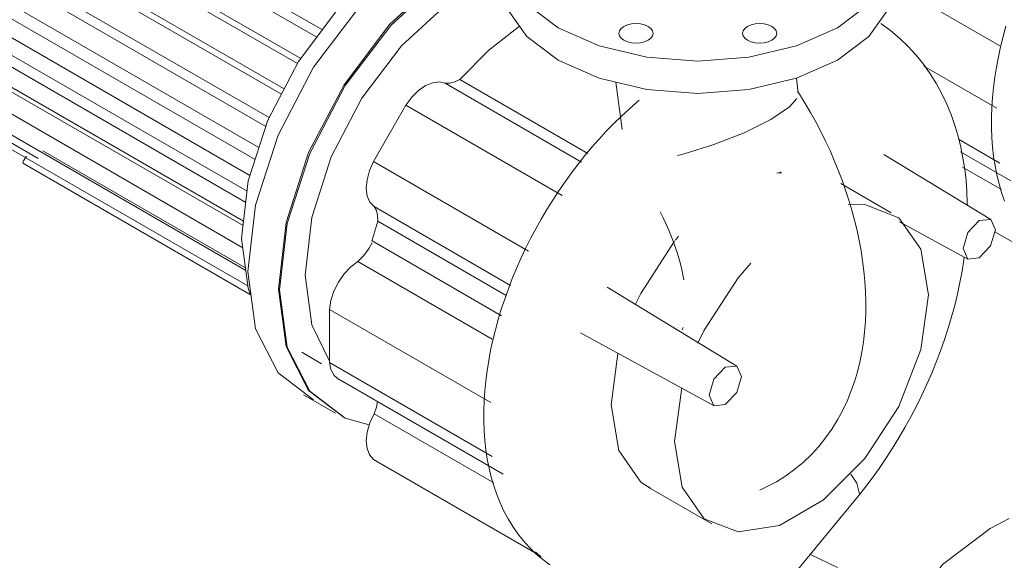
# Model space of a CAD drawing. Header units: metres. Extents: x -54598 to 1827199, y -329446 to -256744.
# Tile 430 of 474: x 227680 to 228228, y -287998 to -287697. Entities that reach past the tile are written whole.
import ezdxf

# ---------------------------------------------------------------- set-up
doc = ezdxf.new("R2010")
doc.units = ezdxf.units.M
for name, color, linetype, lineweight in [('A-GENM', 13, 'Continuous', 20), ('M-EQPM', 7, 'Continuous', 20), ('P-PIPE', 7, 'Continuous', 20)]:
    doc.layers.add(name, color=color, linetype=linetype, lineweight=lineweight)

# ---------------------------------------------------------------- blocks, each defined once
blk = doc.blocks.new('ìáß_ß_Stratos_GIGA_Wilo - Stratos GIGA 100_3-33_22-V147-AKS22')
at = {"layer": 'A-GENM', "color": 1}
for p, q in [((18736.83, 12757.1), (18677.86, 12791.14)), ((18694.42, 12745.81), (18735.11, 12722.33)), ((18736.83, 12691.81), (18713.71, 12705.16)), ((18714.76, 12698.12), (18742.94, 12681.86)), ((18737.68, 12677.04), (18715.97, 12689.57)), ((18733.94, 12653.53), (18762.6, 12636.98))]:
    blk.add_line(p, q, dxfattribs=at)
for points in [[(18740.18, 12767.97, 0), (18738.6, 12762.26, 0), (18737.19, 12756.55, 0), (18735.95, 12750.86, 0), (18734.87, 12745.18, 0), (18733.96, 12739.53, 0), (18733.23, 12733.91, 0), (18732.67, 12728.32, 0), (18732.29, 12722.78, 0), (18732.1, 12717.29, 0), (18732.07, 12714.34, 0)], [(18739.38, 12670.59, 0), (18737.72, 12675.37, 0), (18736.29, 12680.26, 0), (18735.08, 12685.25, 0), (18734.07, 12690.33, 0), (18733.28, 12695.49, 0), (18732.69, 12700.73, 0), (18732.3, 12706.04, 0), (18732.1, 12711.42, 0), (18732.07, 12714.34, 0)]]:
    blk.add_polyline3d(points, dxfattribs=at)
blk = doc.blocks.new('VM_Фланец_ГОСТ 332591 - VM_Фланец_ГОСТ 33259-2015 2-V150-AKS22')
at = {"layer": 'P-PIPE'}
for p, q in [((18968.25, 12488.4), (18960.82, 12492.41)), ((18682.31, 12420.01), (18682.31, 12395.52)), ((19017.31, 12395.52), (19017.31, 12420.01))]:
    blk.add_line(p, q, dxfattribs=at)
for points in [[(18741.96, 12494, 0), (18731.37, 12488.4, 0), (18704.75, 12468.37, 0), (18688.02, 12445.04, 0), (18682.31, 12420.01, 0), (18688.02, 12394.98, 0), (18704.75, 12371.66, 0), (18731.37, 12351.63, 0)], [(18731.37, 12351.63, 0), (18766.06, 12336.26, 0), (18806.46, 12326.6, 0), (18849.81, 12323.31, 0), (18893.16, 12326.6, 0), (18933.56, 12336.26, 0), (18968.25, 12351.63, 0), (18994.87, 12371.66, 0), (19011.6, 12394.98, 0), (19017.31, 12420.01, 0), (19011.6, 12445.04, 0), (18994.87, 12468.37, 0), (18968.25, 12488.4, 0)], [(18771.32, 12374.7, 0), (18753.68, 12387.97, 0), (18742.59, 12403.43, 0), (18738.81, 12420.01, 0), (18741.29, 12433.48, 0)], [(18731.37, 12327.14, 0), (18704.75, 12347.17, 0), (18688.02, 12370.49, 0), (18682.31, 12395.52, 0)], [(19017.31, 12395.52, 0), (19011.6, 12370.49, 0), (18994.87, 12347.17, 0), (18968.25, 12327.14, 0), (18933.56, 12311.77, 0), (18893.16, 12302.11, 0), (18849.81, 12298.81, 0), (18806.46, 12302.11, 0), (18766.06, 12311.77, 0), (18731.37, 12327.14, 0)], [(18849.81, 12355.93, 0), (18821.08, 12358.11, 0), (18794.31, 12364.51, 0), (18771.32, 12374.7, 0)]]:
    blk.add_polyline3d(points, dxfattribs=at)
blk = doc.blocks.new('ìáß_ß_Stratos_GIGA_Wilo - Stratos GIGA 100_3-33_22-V164-AKS22')
at = {"layer": 'A-GENM', "color": 1}
for p, q in [((18427.78, 12736.19), (18503.79, 12692.3)), ((18507.25, 12697.18), (18435.92, 12738.36)), ((18405.91, 12723.99), (18387.84, 12692.68)), ((18405.91, 12723.99), (18492.92, 12673.76)), ((18474.25, 12642.79), (18387.84, 12692.68)), ((18614.25, 12686.74), (18614.38, 12686.58)), ((18676.26, 12664.18), (18648.24, 12680.36)), ((18388.17, 12667.59), (18464.2, 12623.69)), ((18390.35, 12659.39), (18461.83, 12618.12)), ((18459.16, 12606.8), (18387.03, 12648.44)), ((18557.82, 12651.05), (18556.07, 12648.94)), ((18453.98, 12593.8), (18379.09, 12637.04)), ((18363.37, 12580.83), (18363.37, 12610.35)), ((18363.37, 12610.35), (18453.22, 12558.48)), ((18524, 12585.78), (18520.19, 12557.17)), ((18453.99, 12528.51), (18363.37, 12580.83)), ((18368.17, 12571.63), (18460.09, 12518.56)), ((18559.67, 12566.59), (18555.55, 12536.75)), ((18454.83, 12513.74), (18388.17, 12552.23)), ((18387.84, 12526.75), (18479.76, 12473.68)), ((18540.9, 12511.39), (18576.26, 12490.98)), ((18619.12, 12459.3), (18657.96, 12506.51)), ((18478.12, 12475.38), (18479.76, 12473.68)), ((18479.76, 12473.68), (18481.21, 12472.84))]:
    blk.add_line(p, q, dxfattribs=at)
for points in [[(18435.92, 12738.36, 0), (18452.1, 12754.68, 0), (18469.1, 12768.04, 0)], [(18670.37, 12769.5, 0), (18675.78, 12765.57, 0), (18680.89, 12761.31, 0), (18685.68, 12756.73, 0), (18690.13, 12751.87, 0), (18694.24, 12746.77, 0), (18697.99, 12741.46, 0), (18701.39, 12735.98, 0), (18704.45, 12730.35, 0), (18707.18, 12724.6, 0), (18709.58, 12718.74, 0), (18711.67, 12712.79, 0), (18713.46, 12706.78, 0), (18714.97, 12700.7, 0), (18716.2, 12694.57, 0), (18717.18, 12688.39, 0), (18717.9, 12682.18, 0), (18718.39, 12675.93, 0), (18718.64, 12669.65, 0), (18718.65, 12668.31, 0)], [(18427.78, 12736.19, 0), (18424.54, 12736.97, 0), (18420.85, 12736.53, 0), (18416.92, 12734.89, 0), (18412.97, 12732.14, 0), (18409.23, 12728.43, 0), (18405.91, 12723.99, 0)], [(18435.92, 12738.36, 0), (18433.08, 12736.93, 0), (18430.33, 12736.2, 0), (18427.78, 12736.19, 0)], [(18535.93, 12726.72, 0), (18534.58, 12725.61, 0), (18530.21, 12721.81, 0), (18525.92, 12717.85, 0), (18521.69, 12713.75, 0), (18517.55, 12709.5, 0), (18513.49, 12705.12, 0), (18509.51, 12700.61, 0), (18505.62, 12695.98, 0), (18501.82, 12691.22, 0), (18498.13, 12686.36, 0), (18494.54, 12681.39, 0), (18491.05, 12676.32, 0), (18487.68, 12671.17, 0), (18484.42, 12665.92, 0), (18481.28, 12660.6, 0), (18478.27, 12655.21, 0), (18475.38, 12649.76, 0), (18472.62, 12644.25, 0), (18470.01, 12638.69, 0), (18467.53, 12633.08, 0), (18465.19, 12627.45, 0), (18463, 12621.78, 0), (18460.96, 12616.09, 0), (18459.07, 12610.39, 0), (18457.34, 12604.67, 0), (18455.76, 12598.96, 0), (18454.35, 12593.25, 0), (18453.1, 12587.56, 0), (18452.03, 12581.88, 0), (18451.12, 12576.23, 0), (18450.38, 12570.61, 0), (18449.83, 12565.02, 0), (18449.45, 12559.48, 0), (18449.26, 12553.99, 0), (18449.23, 12551.04, 0)], [(18387.84, 12692.68, 0), (18385.63, 12687.58, 0), (18384.29, 12682.48, 0), (18383.87, 12677.67, 0), (18384.41, 12673.43, 0), (18385.87, 12670, 0), (18388.17, 12667.59, 0)], [(18615.22, 12686.2, 0), (18615.16, 12686.21, 0), (18614.97, 12686.24, 0), (18614.61, 12686.28, 0), (18614.08, 12686.3, 0), (18613.37, 12686.29, 0), (18612.47, 12686.22, 0)], [(18614.69, 12686.44, 0), (18614.5, 12686.56, 0), (18614.34, 12686.67, 0), (18614.24, 12686.76, 0)], [(18388.17, 12667.59, 0), (18389.45, 12665.36, 0), (18390.18, 12662.59, 0), (18390.35, 12659.39, 0)], [(18696.97, 12618.4, 0), (18692.7, 12643.87, 0), (18680.42, 12661.34, 0), (18661.61, 12668.7, 0), (18652.23, 12668.52, 0)], [(18387.01, 12648.35, 0), (18388.6, 12653.89, 0), (18390.35, 12659.39, 0)], [(18379.09, 12637.04, 0), (18382.44, 12640.38, 0), (18385.38, 12644.39, 0), (18387.09, 12647.46, 0)], [(18555.55, 12648.29, 0), (18536.73, 12619.2, 0), (18533.69, 12612.93, 0)], [(18363.37, 12610.35, 0), (18364.16, 12615.31, 0), (18365.85, 12620.44, 0), (18368.35, 12625.46, 0), (18371.52, 12630.07, 0), (18375.17, 12634, 0), (18379.09, 12637.04, 0)], [(18716.88, 12639.48, 0), (18716.69, 12637.97, 0), (18715.7, 12631.61, 0), (18714.53, 12625.24, 0), (18713.17, 12618.88, 0), (18711.63, 12612.52, 0), (18709.91, 12606.18, 0), (18708.02, 12599.85, 0), (18705.97, 12593.55, 0), (18703.75, 12587.28, 0), (18701.36, 12581.04, 0), (18698.83, 12574.84, 0), (18696.13, 12568.69, 0), (18693.29, 12562.59, 0), (18690.3, 12556.55, 0), (18687.17, 12550.57, 0), (18683.9, 12544.66, 0), (18680.49, 12538.83, 0), (18676.95, 12533.08, 0), (18673.28, 12527.42, 0), (18669.48, 12521.86, 0), (18665.57, 12516.39, 0), (18661.53, 12511.04, 0), (18657.98, 12506.53, 0)], [(18598.04, 12636.15, 0), (18590.9, 12627.88, 0), (18572.09, 12598.79, 0), (18568.61, 12591.58, 0)], [(18555.55, 12536.75, 0), (18559.81, 12511.29, 0), (18572.09, 12493.82, 0), (18590.9, 12486.46, 0), (18613.98, 12490.08, 0), (18638.54, 12504.26, 0), (18661.61, 12527.28, 0), (18680.42, 12556.37, 0), (18692.7, 12588.02, 0), (18696.97, 12618.4, 0)], [(18368.37, 12571.52, 0), (18365.87, 12573.63, 0), (18364.17, 12576.8, 0), (18363.37, 12580.83, 0)], [(18388.17, 12552.23, 0), (18389.45, 12555.93, 0), (18390.11, 12559, 0)], [(18520.19, 12557.17, 0), (18524.46, 12531.7, 0), (18536.73, 12514.24, 0), (18542.3, 12510.66, 0)], [(18387.84, 12526.75, 0), (18385.63, 12529.31, 0), (18384.29, 12532.85, 0), (18383.87, 12537.18, 0), (18384.41, 12542.04, 0), (18385.87, 12547.15, 0), (18388.17, 12552.23, 0)], [(18486.12, 12468.2, 0), (18482.12, 12471.14, 0), (18478.33, 12474.34, 0), (18474.77, 12477.79, 0), (18471.44, 12481.47, 0), (18468.35, 12485.36, 0), (18465.5, 12489.43, 0), (18462.9, 12493.68, 0), (18460.54, 12498.08, 0), (18458.42, 12502.62, 0), (18456.54, 12507.29, 0), (18454.88, 12512.07, 0), (18453.45, 12516.96, 0), (18452.23, 12521.95, 0), (18451.23, 12527.03, 0), (18450.44, 12532.19, 0), (18449.85, 12537.43, 0), (18449.45, 12542.74, 0), (18449.26, 12548.12, 0), (18449.23, 12551.04, 0)], [(18653.82, 12518.71, 0), (18657.02, 12513.55, 0), (18658.49, 12507.64, 0), (18657.96, 12506.51, 0)]]:
    blk.add_polyline3d(points, dxfattribs=at)
at = {"layer": 'M-EQPM', "color": 1}
for p, q in [((18359.41, 12765.96), (18215.81, 12848.87)), ((18218.29, 12841.48), (18356.27, 12761.82)), ((18347.31, 12749.99), (18204.12, 12832.66)), ((18207.78, 12826.7), (18345.47, 12747.2)), ((18192.83, 12813.11), (18336.53, 12730.14)), ((18199.82, 12812.92), (18338.08, 12733.09)), ((18192.28, 12796.42), (18329.7, 12717.08)), ((18184.64, 12794.88), (18327.84, 12712.2)), ((18186.67, 12779.71), (18324.04, 12700.41)), ((18178.61, 12776.46), (18321.89, 12693.73)), ((18183.18, 12763.31), (18319.04, 12684.87)), ((18174.91, 12758.41), (18317.41, 12676.14)), ((18181.91, 12747.7), (18316.68, 12669.88)), ((18173.67, 12741.27), (18315.46, 12659.4)), ((18522.88, 12736.81), (18526.29, 12710.43)), ((18624.49, 12730.8), (18623.42, 12739.1)), ((18137.37, 12731.14), (18201.15, 12694.32)), ((18182.89, 12733.36), (18315.18, 12656.98)), ((18174.91, 12725.57), (18315.05, 12644.66)), ((18178.61, 12711.78), (18316.74, 12632.03)), ((18184.64, 12700.33), (18317.9, 12623.39)), ((18203.65, 12698.65), (18316.55, 12633.47)), ((18192.83, 12691.55), (18319.65, 12618.33)), ((18192.88, 12693.03), (18194.56, 12695.63)), ((18672.18, 12696.62), (18731.7, 12660.37)), ((18680.87, 12659.17), (18718.97, 12638.31)), ((18731.62, 12660.42), (18725.25, 12659.79)), ((18718.97, 12638.31), (18725.25, 12638.99)), ((18517.95, 12622.71), (18590.28, 12578.72)), ((18503.26, 12597.26), (18577.55, 12556.66)), ((18347.9, 12586.5), (18358.96, 12580.12)), ((18590.2, 12578.77), (18583.83, 12578.14)), ((18348.96, 12562.8), (18366.63, 12552.59)), ((18577.55, 12556.66), (18583.83, 12557.34)), ((18365.93, 12553), (18366.63, 12552.59)), ((18646.3, 12466.64), (18630.91, 12474.03))]:
    blk.add_line(p, q, dxfattribs=at)
for points in [[(18479.75, 12849.5, 0), (18473.26, 12843.77, 0), (18462.27, 12828.45, 0), (18458.52, 12812.01, 0), (18462.27, 12795.58, 0), (18473.26, 12780.26, 0), (18490.74, 12767.11, 0)], [(18490.74, 12767.11, 0), (18513.52, 12757.01, 0), (18540.05, 12750.67, 0), (18568.52, 12748.51, 0), (18596.99, 12750.67, 0), (18623.52, 12757.01, 0), (18646.3, 12767.11, 0), (18663.78, 12780.26, 0), (18674.77, 12795.58, 0), (18678.52, 12812.01, 0), (18674.77, 12828.45, 0), (18663.78, 12843.77, 0), (18657.52, 12849.33, 0)], [(18317.89, 12631.47, 0), (18322.19, 12668.45, 0), (18334.73, 12707.4, 0), (18354.5, 12745.16, 0), (18379.89, 12778.67, 0), (18408.86, 12805.22, 0), (18439.05, 12822.65, 0), (18462.45, 12829.04, 0)], [(18432.15, 12819.68, 0), (18419.36, 12815.53, 0), (18393.2, 12800.42, 0), (18368.09, 12777.41, 0), (18346.08, 12748.37, 0), (18328.95, 12715.65, 0), (18318.08, 12681.89, 0), (18314.35, 12649.84, 0)], [(18334.86, 12621.67, 0), (18339.16, 12658.65, 0), (18351.7, 12697.6, 0), (18371.47, 12735.36, 0), (18396.86, 12768.87, 0), (18425.83, 12795.42, 0), (18456.02, 12812.85, 0), (18458.93, 12813.99, 0)], [(18458.79, 12813.27, 0), (18456.73, 12812.44, 0), (18426.54, 12795.01, 0), (18397.57, 12768.46, 0), (18372.17, 12734.95, 0), (18352.4, 12697.19, 0), (18339.86, 12658.24, 0), (18335.57, 12621.26, 0)], [(18458.79, 12813.27, 0), (18456.73, 12812.44, 0), (18426.54, 12795.01, 0), (18397.57, 12768.46, 0), (18372.17, 12734.95, 0), (18352.4, 12697.19, 0), (18339.86, 12658.24, 0), (18335.57, 12621.26, 0)], [(18458.61, 12796.61, 0), (18454.71, 12795.11, 0), (18428.55, 12780.01, 0), (18403.45, 12757, 0), (18381.44, 12727.96, 0), (18364.3, 12695.24, 0), (18353.43, 12661.48, 0), (18349.71, 12629.42, 0)], [(18490.74, 12749.14, 0), (18473.26, 12762.3, 0), (18462.27, 12777.61, 0), (18458.52, 12794.05, 0)], [(18678.52, 12794.05, 0), (18674.77, 12777.61, 0), (18663.78, 12762.3, 0), (18646.3, 12749.14, 0), (18623.52, 12739.05, 0), (18596.99, 12732.71, 0), (18568.52, 12730.54, 0), (18540.05, 12732.71, 0), (18513.52, 12739.05, 0), (18490.74, 12749.14, 0)], [(18529.33, 12759.26, 0), (18527.36, 12760.13, 0), (18525.85, 12761.27, 0), (18524.9, 12762.59, 0), (18524.58, 12764.01, 0), (18524.9, 12765.43, 0), (18525.85, 12766.75, 0), (18527.36, 12767.89, 0), (18529.33, 12768.76, 0), (18531.62, 12769.31, 0), (18534.08, 12769.49, 0), (18536.54, 12769.31, 0), (18538.83, 12768.76, 0)], [(18538.83, 12768.76, 0), (18540.8, 12767.89, 0), (18542.31, 12766.75, 0), (18543.26, 12765.43, 0), (18543.58, 12764.01, 0), (18543.26, 12762.59, 0), (18542.31, 12761.27, 0), (18540.8, 12760.13, 0), (18538.83, 12759.26, 0), (18536.54, 12758.71, 0), (18534.08, 12758.52, 0), (18531.62, 12758.71, 0), (18529.33, 12759.26, 0)], [(18598.21, 12759.26, 0), (18596.25, 12760.13, 0), (18594.74, 12761.27, 0), (18593.79, 12762.59, 0), (18593.46, 12764.01, 0), (18593.79, 12765.43, 0), (18594.74, 12766.75, 0), (18596.25, 12767.89, 0), (18598.21, 12768.76, 0), (18600.5, 12769.31, 0), (18602.96, 12769.49, 0), (18605.42, 12769.31, 0), (18607.71, 12768.76, 0)], [(18607.71, 12768.76, 0), (18609.68, 12767.89, 0), (18611.19, 12766.75, 0), (18612.14, 12765.43, 0), (18612.46, 12764.01, 0), (18612.14, 12762.59, 0), (18611.19, 12761.27, 0), (18609.68, 12760.13, 0), (18607.71, 12759.26, 0), (18605.42, 12758.71, 0), (18602.96, 12758.52, 0), (18600.5, 12758.71, 0), (18598.21, 12759.26, 0)], [(18612.26, 12514.41, 0), (18617.55, 12517.71, 0), (18622.58, 12521.36, 0), (18627.34, 12525.33, 0), (18631.79, 12529.59, 0), (18635.92, 12534.09, 0), (18639.72, 12538.81, 0), (18643.19, 12543.72, 0), (18646.33, 12548.78, 0), (18649.14, 12553.96, 0), (18651.64, 12559.24, 0), (18653.84, 12564.61, 0), (18655.75, 12570.04, 0), (18657.39, 12575.52, 0), (18658.76, 12581.04, 0), (18659.88, 12586.6, 0), (18660.76, 12592.19, 0), (18661.41, 12597.8, 0), (18661.85, 12603.42, 0), (18662.08, 12609.06, 0), (18662.1, 12614.71, 0), (18661.94, 12620.37, 0), (18661.58, 12626.03, 0), (18661.05, 12631.7, 0), (18660.34, 12637.36, 0), (18659.46, 12643.02, 0), (18658.41, 12648.68, 0), (18657.21, 12654.33, 0), (18655.84, 12659.96, 0), (18654.32, 12665.58, 0), (18652.65, 12671.17, 0), (18650.83, 12676.75, 0), (18648.87, 12682.29, 0), (18646.77, 12687.8, 0), (18644.53, 12693.27, 0), (18642.15, 12698.7, 0), (18639.65, 12704.08, 0), (18637.01, 12709.4, 0), (18634.25, 12714.67, 0), (18631.36, 12719.88, 0), (18628.36, 12725.02, 0), (18625.24, 12730.09, 0), (18624.1, 12731.88, 0)], [(18609.12, 12716.02, 0), (18619.55, 12723.19, 0), (18623.64, 12727.75, 0)], [(18557.11, 12696.06, 0), (18560.82, 12697.01, 0), (18577.49, 12702.1, 0), (18594.37, 12708.66, 0), (18609.12, 12716.02, 0)], [(18192.78, 12691.59, 0), (18192.66, 12691.74, 0), (18192.59, 12691.94, 0), (18192.58, 12692.19, 0), (18192.63, 12692.47, 0), (18192.73, 12692.75, 0), (18192.88, 12693.03, 0)], [(18560.79, 12626.75, 0), (18560.24, 12629.64, 0), (18559.59, 12632.62, 0), (18558.84, 12635.66, 0), (18557.98, 12638.77, 0), (18557.02, 12641.92, 0), (18555.96, 12645.11, 0), (18554.81, 12648.34, 0), (18553.55, 12651.59, 0), (18552.2, 12654.84, 0), (18550.76, 12658.1, 0), (18549.23, 12661.36, 0), (18547.61, 12664.59, 0)], [(18725.25, 12659.79, 0), (18718.89, 12653.06, 0), (18716.25, 12644.19, 0), (18718.89, 12638.36, 0)], [(18725.25, 12638.99, 0), (18731.62, 12645.71, 0), (18734.26, 12654.59, 0), (18731.7, 12660.37, 0)], [(18314.35, 12649.84, 0), (18318.08, 12622.08, 0), (18319.12, 12618.86, 0)], [(18354.5, 12560.04, 0), (18334.73, 12574.97, 0), (18322.19, 12599.44, 0), (18317.89, 12631.47, 0)], [(18349.71, 12629.42, 0), (18353.43, 12601.67, 0), (18363.12, 12581.96, 0)], [(18371.47, 12550.24, 0), (18351.7, 12565.17, 0), (18339.16, 12589.64, 0), (18334.86, 12621.67, 0)], [(18335.57, 12621.26, 0), (18339.86, 12589.23, 0), (18352.4, 12564.77, 0), (18372.17, 12549.83, 0), (18385.47, 12546.17, 0)], [(18335.57, 12621.26, 0), (18339.86, 12589.23, 0), (18352.4, 12564.77, 0), (18372.17, 12549.83, 0), (18385.47, 12546.17, 0)], [(18559.87, 12599.02, 0), (18559.99, 12599.25, 0), (18560.17, 12599.66, 0), (18560.41, 12600.24, 0)], [(18583.83, 12578.14, 0), (18577.46, 12571.41, 0), (18574.83, 12562.54, 0), (18577.46, 12556.71, 0)], [(18583.83, 12557.34, 0), (18590.2, 12564.06, 0), (18592.83, 12572.94, 0), (18590.28, 12578.72, 0)], [(18612.26, 12514.41, 0), (18606.76, 12511.48, 0), (18602.98, 12509.8, 0)]]:
    blk.add_polyline3d(points, dxfattribs=at)
blk = doc.blocks.new('fsdfasdf')
at = {"layer": 'M-EQPM', "color": 1}
for name in ['ìáß_ß_Stratos_GIGA_Wilo - Stratos GIGA 100_3-33_22-V147-AKS22', 'ìáß_ß_Stratos_GIGA_Wilo - Stratos GIGA 100_3-33_22-V164-AKS22']:
    blk.add_blockref(name, (441198.91, 86567.26), dxfattribs=at)
at = {"layer": 'P-PIPE'}
blk.add_blockref('VM_Фланец_ГОСТ 332591 - VM_Фланец_ГОСТ 33259-2015 2-V150-AKS22', (441198.91, 86567.26), dxfattribs=at)

msp = doc.modelspace()

# ---------------------------------------------------------------- block references
at = {"color": 5, "lineweight": 30}
msp.add_blockref('fsdfasdf', (-231710.13, -387036.1), dxfattribs=at)

doc.saveas('drawing.dxf')
